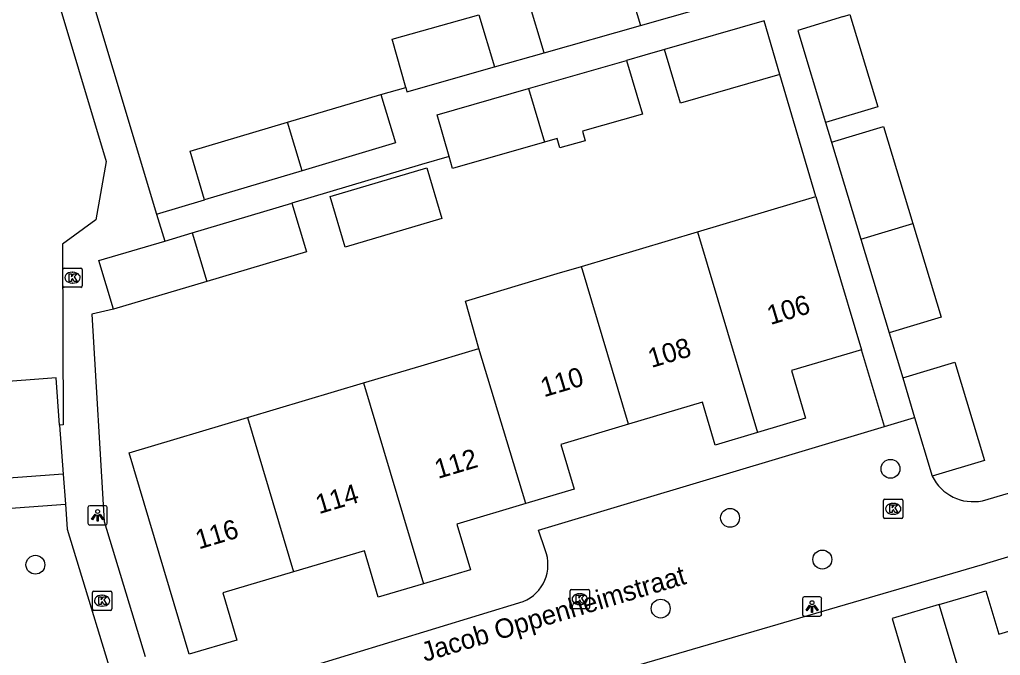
# Model space of a CAD drawing. Extents: x 158087 to 159494, y 382905 to 383981.
# Drawn here: x 158950.2 to 159000.9, y 383313.3 to 383346.2 of the extents above; entities that cross this region are included whole.
import ezdxf

# ---------------------------------------------------------------- set-up
doc = ezdxf.new("R2010")
doc.units = 0
for name, color, linetype in [('IMGEO_Boom', 7, 'Continuous'), ('IMGEO_Kolk', 7, 'Continuous'), ('IMGEO_Lichtpunt', 7, 'Continuous'), ('IMGEO_Openbare_ruimte_label', 7, 'Continuous'), ('IMGEO_Pand', 7, 'Continuous'), ('IMGEO_Pand_nummerreeks', 7, 'Continuous'), ('IMGEO_Voetpad_open', 7, 'Continuous')]:
    doc.layers.add(name, color=color, linetype=linetype)

msp = doc.modelspace()

# ---------------------------------------------------------------- linework, layer by layer
at = {"layer": 'IMGEO_Boom'}
for centre in [(158995.241, 383322.927), (158986.935, 383320.386), (158950.967, 383317.959), (158991.712, 383318.227), (158983.342, 383315.687)]:
    msp.add_circle(centre, 0.489, dxfattribs=at)
at = {"layer": 'IMGEO_Kolk'}
for p, q in [((158952.388, 383332.401), (158952.388, 383333.253)), ((158952.463, 383333.327), (158953.315, 383333.327)), ((158953.389, 383333.253), (158953.389, 383332.401)), ((158952.876, 383333.107), (158952.901, 383333.107)), ((158953.315, 383332.327), (158952.463, 383332.327)), ((158952.899, 383332.547), (158952.874, 383332.547)), ((158994.88, 383320.43), (158994.88, 383321.282)), ((158994.955, 383321.356), (158995.807, 383321.356)), ((158995.368, 383321.136), (158995.393, 383321.136)), ((158995.881, 383321.282), (158995.881, 383320.43)), ((158995.391, 383320.576), (158995.366, 383320.576)), ((158995.807, 383320.356), (158994.955, 383320.356)), ((158953.923, 383315.671), (158953.923, 383316.523)), ((158953.998, 383316.597), (158954.85, 383316.597)), ((158954.924, 383316.523), (158954.924, 383315.671)), ((158978.652, 383315.75), (158978.652, 383316.602)), ((158978.727, 383316.676), (158979.579, 383316.676)), ((158979.14, 383316.456), (158979.165, 383316.456)), ((158979.653, 383316.602), (158979.653, 383315.75)), ((158954.411, 383316.377), (158954.436, 383316.377)), ((158979.163, 383315.896), (158979.138, 383315.896)), ((158954.85, 383315.597), (158953.998, 383315.597)), ((158954.434, 383315.817), (158954.409, 383315.817)), ((158979.579, 383315.676), (158978.727, 383315.676))]:
    msp.add_line(p, q, dxfattribs=at)
for points in [[(158952.388, 383332.401), (158952.388, 383333.253)], [(158952.463, 383333.327), (158953.315, 383333.327)], [(158953.389, 383333.253), (158953.389, 383332.401)], [(158952.709, 383333.027), (158952.832, 383333.027), (158952.832, 383332.876), (158952.962, 383333.027), (158953.126, 383333.027), (158952.98, 383332.876), (158953.133, 383332.627), (158952.981, 383332.627), (158952.896, 383332.791), (158952.832, 383332.724), (158952.832, 383332.627), (158952.709, 383332.627), (158952.709, 383333.027)], [(158953.315, 383332.327), (158952.463, 383332.327)], [(158994.88, 383320.43), (158994.88, 383321.282)], [(158994.955, 383321.356), (158995.807, 383321.356)], [(158995.201, 383321.056), (158995.324, 383321.056), (158995.324, 383320.905), (158995.454, 383321.056), (158995.618, 383321.056), (158995.472, 383320.905), (158995.625, 383320.656), (158995.473, 383320.656), (158995.388, 383320.82), (158995.324, 383320.753), (158995.324, 383320.656), (158995.201, 383320.656), (158995.201, 383321.056)], [(158995.881, 383321.282), (158995.881, 383320.43)], [(158995.807, 383320.356), (158994.955, 383320.356)], [(158953.923, 383315.671), (158953.923, 383316.523)], [(158953.998, 383316.597), (158954.85, 383316.597)], [(158954.924, 383316.523), (158954.924, 383315.671)], [(158978.652, 383315.75), (158978.652, 383316.602)], [(158978.727, 383316.676), (158979.579, 383316.676)], [(158979.653, 383316.602), (158979.653, 383315.75)], [(158954.244, 383316.297), (158954.367, 383316.297), (158954.367, 383316.146), (158954.497, 383316.297), (158954.661, 383316.297), (158954.515, 383316.146), (158954.668, 383315.897), (158954.516, 383315.897), (158954.431, 383316.061), (158954.367, 383315.994), (158954.367, 383315.897), (158954.244, 383315.897), (158954.244, 383316.297)], [(158978.973, 383316.376), (158979.096, 383316.376), (158979.096, 383316.225), (158979.226, 383316.376), (158979.39, 383316.376), (158979.244, 383316.225), (158979.397, 383315.976), (158979.245, 383315.976), (158979.16, 383316.14), (158979.096, 383316.073), (158979.096, 383315.976), (158978.973, 383315.976), (158978.973, 383316.376)], [(158954.85, 383315.597), (158953.998, 383315.597)], [(158979.579, 383315.676), (158978.727, 383315.676)]]:
    msp.add_lwpolyline(points, dxfattribs=at)
for centre, start, end in [((158952.465, 383333.251), 91.552, 178.448), ((158952.465, 383333.251), 91.552, 178.448), ((158953.313, 383333.251), 1.552, 88.448), ((158953.313, 383333.251), 1.552, 88.448), ((158952.465, 383332.403), 181.552, 268.448), ((158952.465, 383332.403), 181.552, 268.448), ((158953.313, 383332.403), 271.552, 358.448), ((158953.313, 383332.403), 271.552, 358.448), ((158994.957, 383321.28), 91.552, 178.448), ((158994.957, 383321.28), 91.552, 178.448), ((158995.805, 383321.28), 1.552, 88.448), ((158995.805, 383321.28), 1.552, 88.448), ((158994.957, 383320.432), 181.552, 268.448), ((158994.957, 383320.432), 181.552, 268.448), ((158995.805, 383320.432), 271.552, 358.448), ((158995.805, 383320.432), 271.552, 358.448), ((158954, 383316.521), 91.552, 178.448), ((158954, 383316.521), 91.552, 178.448), ((158954.848, 383316.521), 1.552, 88.448), ((158954.848, 383316.521), 1.552, 88.448), ((158978.729, 383316.6), 91.552, 178.448), ((158978.729, 383316.6), 91.552, 178.448), ((158979.577, 383316.6), 1.552, 88.448), ((158979.577, 383316.6), 1.552, 88.448), ((158954, 383315.673), 181.552, 268.448), ((158954, 383315.673), 181.552, 268.448), ((158954.848, 383315.673), 271.552, 358.448), ((158954.848, 383315.673), 271.552, 358.448), ((158978.729, 383315.752), 181.552, 268.448), ((158978.729, 383315.752), 181.552, 268.448), ((158979.577, 383315.752), 271.552, 358.448), ((158979.577, 383315.752), 271.552, 358.448)]:
    msp.add_arc(centre, 0.0765, start, end, dxfattribs=at)
for centre, major_axis, ratio, start_param, end_param in [((158952.875, 383332.827), (-0.387, 0.002), 0.722429, 4.712389, 7.853982), ((158952.9, 383332.827), (-0.39, 0.002), 0.717154, 1.570796, 4.712389), ((158995.367, 383320.856), (-0.387, 0.002), 0.722429, 4.712389, 7.853982), ((158995.392, 383320.856), (-0.39, 0.002), 0.717154, 1.570796, 4.712389), ((158979.139, 383316.176), (-0.387, 0.002), 0.722429, 4.712389, 7.853982), ((158979.164, 383316.176), (-0.39, 0.002), 0.717154, 1.570796, 4.712389), ((158954.41, 383316.097), (-0.387, 0.002), 0.722429, 4.712389, 7.853982), ((158954.435, 383316.097), (-0.39, 0.002), 0.717154, 1.570796, 4.712389)]:
    msp.add_ellipse(centre, major_axis=major_axis, ratio=ratio, start_param=start_param, end_param=end_param, dxfattribs=at)
at = {"layer": 'IMGEO_Lichtpunt'}
for p, q in [((158954.593, 383321.013), (158953.785, 383321.013)), ((158954.593, 383321.013), (158953.785, 383321.013)), ((158953.691, 383320.918), (158953.691, 383320.111)), ((158953.691, 383320.918), (158953.691, 383320.111)), ((158954.687, 383320.111), (158954.687, 383320.918)), ((158954.687, 383320.111), (158954.687, 383320.918)), ((158953.785, 383320.017), (158954.593, 383320.017)), ((158953.785, 383320.017), (158954.593, 383320.017)), ((158990.681, 383316.197), (158990.681, 383315.39)), ((158990.681, 383316.197), (158990.681, 383315.39)), ((158991.583, 383316.292), (158990.775, 383316.292)), ((158991.583, 383316.292), (158990.775, 383316.292)), ((158991.677, 383315.39), (158991.677, 383316.197)), ((158991.677, 383315.39), (158991.677, 383316.197)), ((158990.775, 383315.296), (158991.583, 383315.296)), ((158990.775, 383315.296), (158991.583, 383315.296))]:
    msp.add_line(p, q, dxfattribs=at)
for points in [[(158954.065, 383320.582), (158954.104, 383320.554), (158953.916, 383320.292), (158953.878, 383320.319), (158954.065, 383320.582)], [(158954.167, 383320.534), (158954.214, 383320.534), (158954.214, 383320.212), (158954.167, 383320.212), (158954.167, 383320.534)], [(158954.277, 383320.554), (158954.315, 383320.581), (158954.502, 383320.319), (158954.463, 383320.291), (158954.277, 383320.554)], [(158991.055, 383315.861), (158991.094, 383315.833), (158990.906, 383315.571), (158990.868, 383315.598), (158991.055, 383315.861)], [(158991.157, 383315.813), (158991.204, 383315.813), (158991.204, 383315.491), (158991.157, 383315.491), (158991.157, 383315.813)], [(158991.267, 383315.833), (158991.305, 383315.86), (158991.492, 383315.598), (158991.453, 383315.57), (158991.267, 383315.833)]]:
    msp.add_lwpolyline(points, dxfattribs=at)
for centre in [(158954.19, 383320.716), (158991.18, 383315.995)]:
    msp.add_circle(centre, 0.0994, dxfattribs=at)
for centre, start, end in [((158953.785, 383320.918), 90, 180), ((158953.785, 383320.918), 90, 180), ((158954.593, 383320.918), 0, 90), ((158954.593, 383320.918), 0, 90), ((158953.785, 383320.111), 180, 270), ((158953.785, 383320.111), 180, 270), ((158954.593, 383320.111), 270, 0), ((158954.593, 383320.111), 270, 360), ((158990.775, 383316.197), 90, 180), ((158990.775, 383316.197), 90, 180), ((158991.583, 383316.197), 0, 90), ((158991.583, 383316.197), 0, 90), ((158990.775, 383315.39), 180, 270), ((158990.775, 383315.39), 180, 270), ((158991.583, 383315.39), 270, 0), ((158991.583, 383315.39), 270, 360)]:
    msp.add_arc(centre, 0.0946, start, end, dxfattribs=at)
at = {"layer": 'IMGEO_Pand'}
for points in [[(158977.305, 383344.471), (158976.493, 383347.173), (158981.483, 383348.588)], [(158981.483, 383348.588), (158982.294, 383345.886)], [(158982.294, 383345.886), (158986.737, 383347.145)], [(158970.142, 383342.685), (158969.437, 383345.172), (158973.931, 383346.447), (158974.743, 383343.744)], [(158992.803, 383346.348), (158990.443, 383345.636), (158991.884, 383340.856)], [(158992.803, 383346.348), (158993.141, 383346.45), (158994.583, 383341.67), (158991.884, 383340.856)], [(158977.305, 383344.471), (158982.294, 383345.886)], [(158989.505, 383343.343), (158988.705, 383346.13), (158983.546, 383344.649)], [(158989.505, 383343.343), (158984.374, 383341.87), (158983.546, 383344.649)], [(158976.495, 383342.624), (158981.57, 383344.081)], [(158981.57, 383344.081), (158982.399, 383341.302), (158979.289, 383340.41), (158979.429, 383339.921), (158978.126, 383339.547), (158977.986, 383340.036), (158977.324, 383339.846)], [(158970.142, 383342.685), (158970.206, 383342.458), (158974.743, 383343.744)], [(158964.023, 383340.879), (158968.859, 383342.322)], [(158968.859, 383342.322), (158969.609, 383339.806), (158964.778, 383338.365)], [(158972.394, 383339.096), (158971.771, 383341.268), (158976.495, 383342.624)], [(158976.495, 383342.624), (158977.324, 383339.846)], [(158959.729, 383336.858), (158958.979, 383339.374), (158964.023, 383340.879)], [(158964.778, 383338.365), (158964.023, 383340.879)], [(158992.188, 383339.849), (158994.886, 383340.663), (158996.403, 383335.633)], [(158977.324, 383339.846), (158972.571, 383338.481), (158972.394, 383339.096)], [(158992.188, 383339.849), (158993.705, 383334.818)], [(158964.778, 383338.365), (158959.729, 383336.858)], [(158967.007, 383334.405), (158966.227, 383337.032), (158971.228, 383338.516), (158972.008, 383335.888), (158967.007, 383334.405)], [(158985.253, 383335.205), (158991.376, 383337.032)], [(158991.376, 383337.032), (158992.314, 383333.889), (158993.744, 383329.097)], [(158959.09, 383335.15), (158964.247, 383336.689)], [(158964.247, 383336.689), (158964.999, 383334.169), (158959.842, 383332.63)], [(158979.243, 383333.412), (158985.253, 383335.205)], [(158985.253, 383335.205), (158988.354, 383324.81)], [(158993.705, 383334.818), (158996.403, 383335.633)], [(158996.403, 383335.633), (158997.864, 383330.787), (158995.166, 383329.973)], [(158955.01, 383331.188), (158954.258, 383333.708), (158957.663, 383334.724)], [(158957.663, 383334.724), (158959.09, 383335.15)], [(158959.09, 383335.15), (158959.842, 383332.63)], [(158993.705, 383334.818), (158995.166, 383329.973)], [(158973.921, 383329.154), (158973.233, 383331.618), (158977.981, 383333.035), (158979.243, 383333.412)], [(158981.682, 383325.237), (158979.243, 383333.412)], [(158959.842, 383332.63), (158955.01, 383331.188)], [(158967.954, 383327.373), (158970.938, 383328.264), (158973.921, 383329.154)], [(158976.364, 383321.122), (158973.921, 383329.154)], [(158993.744, 383329.097), (158990.109, 383328.012), (158990.842, 383325.553), (158988.354, 383324.81)], [(158995.872, 383327.632), (158998.57, 383328.446), (159000.105, 383323.357), (158997.406, 383322.543)], [(158952.223, 383325.192), (158952.045, 383327.635), (158948.644, 383327.387), (158948.822, 383324.944), (158948.668, 383324.933)], [(158995.872, 383327.632), (158996.488, 383325.588)], [(158961.945, 383325.58), (158967.954, 383327.373)], [(158967.954, 383327.373), (158971.057, 383316.971)], [(158988.354, 383324.81), (158986.165, 383324.157), (158985.502, 383326.377), (158981.682, 383325.237)], [(158964.328, 383317.591), (158960.669, 383316.499), (158961.398, 383314.056), (158958.931, 383313.32), (158955.818, 383323.752), (158961.945, 383325.58)], [(158961.945, 383325.58), (158964.328, 383317.591)], [(158996.488, 383325.588), (158997.406, 383322.543)], [(158952.223, 383325.192), (158952.408, 383322.652)], [(158981.682, 383325.237), (158978.173, 383324.19), (158978.866, 383321.868), (158976.364, 383321.122)], [(158952.408, 383322.652), (158948.865, 383322.394)], [(158976.364, 383321.122), (158972.788, 383320.055), (158973.491, 383317.697), (158971.057, 383316.971)], [(158971.057, 383316.971), (158968.722, 383316.274), (158968.002, 383318.687), (158964.328, 383317.591)], [(158997.758, 383315.894), (159000, 383316.56), (159000.178, 383316.613), (159000.857, 383314.36), (159004.471, 383315.449)], [(158997.758, 383315.894), (158995.329, 383315.172), (158996.039, 383312.777), (158992.436, 383311.709)], [(159000.876, 383305.514), (159000, 383308.43), (158997.758, 383315.894)]]:
    msp.add_lwpolyline(points, dxfattribs=at)
at = {"layer": 'IMGEO_Voetpad_open'}
for points in [[(158950.507, 383358.546), (158957.246, 383336.112)], [(158948.88, 383357.985), (158954.631, 383338.838), (158954.089, 383335.82), (158952.374, 383334.556), (158952.414, 383325.208), (158952.223, 383325.192)], [(158974.743, 383343.744), (158977.305, 383344.471)], [(158983.546, 383344.649), (158982.523, 383344.355), (158981.57, 383344.081)], [(158991.376, 383337.032), (158989.505, 383343.343)], [(158968.859, 383342.322), (158970.142, 383342.685)], [(158991.884, 383340.856), (158992.188, 383339.849)], [(158972.394, 383339.096), (158970.965, 383338.686), (158965.235, 383336.986), (158964.247, 383336.689)], [(158957.246, 383336.112), (158959.729, 383336.858)], [(158957.246, 383336.112), (158957.663, 383334.724)], [(158955.01, 383331.188), (158953.898, 383330.945), (158954.532, 383320.194), (158956.659, 383313.207)], [(158995.166, 383329.973), (158995.872, 383327.632)], [(158994.937, 383325.122), (158993.744, 383329.097)], [(159000, 383321.274), (159017.16, 383326.327)], [(158994.937, 383325.122), (158996.488, 383325.588)], [(158977.361, 383318.727), (158977.009, 383319.741), (158994.937, 383325.122)], [(158979.137, 383311.871), (159000, 383317.964), (159021.744, 383324.56), (159021.407, 383325.422)], [(158952.408, 383322.652), (158952.52, 383321.1)], [(158947.577, 383320.74), (158952.52, 383321.1)], [(158952.52, 383321.1), (158952.614, 383319.805), (158955.535, 383310.228)], [(158960.404, 383311.213), (158976.221, 383316.05)]]:
    msp.add_lwpolyline(points, dxfattribs=at)
for centre, radius, start, end in [((158999.521, 383323.58), 2.355, 206.1186, 281.7451), ((158975.438, 383317.965), 2.069, 292.2495, 21.617)]:
    msp.add_arc(centre, radius, start, end, dxfattribs=at)

# ---------------------------------------------------------------- texts
at = {"layer": 'IMGEO_Openbare_ruimte_label'}
msp.add_text('Jacob Oppenheimstraat', height=1, rotation=16.6224, dxfattribs=at).set_placement((158971.124, 383312.923))
at = {"layer": 'IMGEO_Pand_nummerreeks'}
for s, rotation, p in [('106', 16.6197, (158989.024, 383330.371)), ('108', 16.6153, (158982.863, 383328.146)), ('110', 16.6158, (158977.298, 383326.629)), ('112', 16.61, (158971.812, 383322.401)), ('114', 16.6118, (158965.651, 383320.575)), ('116', 16.616, (158959.429, 383318.748))]:
    msp.add_text(s, height=1, rotation=rotation, dxfattribs=at).set_placement(p)

doc.saveas('drawing.dxf')
